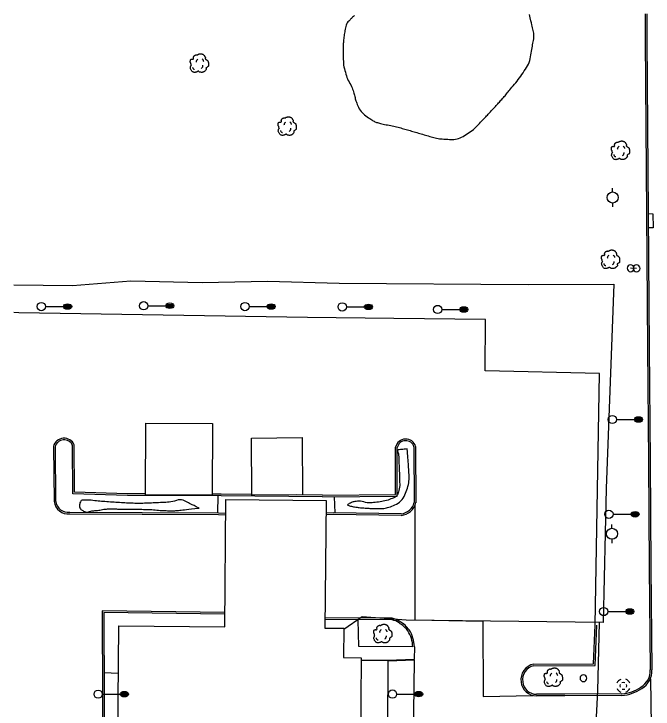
# Model space of a CAD drawing. Extents: x 2145380 to 2157287, y 139568 to 149130.
# Drawn here: x 2145381.9 to 2145613.9, y 143392.3 to 143644.8 of the extents above; entities that cross this region are included whole.
import ezdxf

# ---------------------------------------------------------------- set-up
doc = ezdxf.new("R2010")
doc.units = 0
for name, color, linetype in [('TOPO_Asphalt', 7, 'Continuous'), ('TOPO_Building', 7, 'Continuous'), ('TOPO_Curb Back', 7, 'Continuous'), ('TOPO_DRAIN_Inlet Grate', 7, 'Continuous'), ('TOPO_DRAIN_Manhole', 7, 'Continuous'), ('TOPO_Fence', 7, 'Continuous'), ('TOPO_Light Pole', 7, 'Continuous'), ('TOPO_Misc', 7, 'Continuous'), ('TOPO_Misc Line', 7, 'Continuous'), ('TOPO_Power Pole', 7, 'Continuous'), ('TOPO_Shrub', 7, 'Continuous'), ('TOPO_Sidewalk', 7, 'Continuous'), ('TOPO_Sign', 7, 'Continuous'), ('TOPO_Tree', 7, 'Continuous')]:
    doc.layers.add(name, color=color, linetype=linetype)

# ---------------------------------------------------------------- blocks, each defined once
blk = doc.blocks.new('MHEXST')
at = {"layer": 'TOPO_DRAIN_Manhole'}
for centre, radius, start, end in [((-0.1, 0.3), 12.7, 112.9748, 158.2636), ((-0.1, 0.1), 6.35, 157.9722, 204.161), ((-0.1, 0.1), 6.35, 66.1941, 113.691), ((-0.1, 0.3), 12.7, 22.0744, 68.6991), ((-0.1, 0.1), 6.35, 336.8023, 21.4046), ((-0.1, 0.3), 12.7, 202.6921, 248.1938), ((-0.1, 0.1), 6.35, 248.5791, 293.1995), ((-0.1, 0.3), 12.7, 291.7963, 337.3032)]:
    blk.add_arc(centre, radius, start, end, dxfattribs=at)
blk = doc.blocks.new('POST')
at = {"layer": 'TOPO_Misc'}
for start, end in [(89.99996, 180.00004), (179.99996, 270.00004), (359.99996, 90.00004), (269.99996, 0.00004)]:
    blk.add_arc((-0.01, 0.03), 3.16, start, end, dxfattribs=at)
blk = doc.blocks.new('POWPOL')
at = {"layer": 'TOPO_Power Pole'}
for p, q in [((0, 10.2), (0, 17.3)), ((0, -10.2), (0, -17.3))]:
    blk.add_line(p, q, dxfattribs=at)
blk.add_circle((0, 0), 10.2, dxfattribs=at)
blk = doc.blocks.new('LP')
at = {"layer": 'TOPO_Light Pole'}
blk.add_line((3.81, 0), (20.32, 0), dxfattribs=at)
for points in [[(20.32, 0), (27.94, 0)], [(20.32, 0), (23.5, 0)], [(20.83, 1.27), (27.43, 1.27)], [(20.83, 1.27), (23.5, 1.27)], [(23.71, 1.27), (27.43, 1.27)], [(23.71, 0), (27.94, 0)], [(20.83, -1.27), (27.43, -1.27)], [(20.83, -1.27), (23.5, -1.27)], [(23.71, -1.27), (27.43, -1.27)]]:
    blk.add_lwpolyline(points, dxfattribs=at)
blk.add_circle((0, 0), 3.81, dxfattribs=at)
blk.add_ellipse((24.13, 0), major_axis=(3.81, 0), ratio=0.666667, dxfattribs=at)
blk = doc.blocks.new('TREE')
at = {"layer": 'TOPO_Tree'}
for points in [[(-14.1, -0.4), (-14.2, 0.5), (-14.4, 1.4), (-14.6, 2.3), (-14.8, 3.2), (-15.5, 4), (-15.7, 4.9), (-15.8, 5.6), (-15.7, 6.3), (-15.7, 7), (-15.6, 7.9), (-15.7, 8.8), (-15.1, 9.7), (-14.6, 10.4), (-13.8, 10.5), (-13, 10.7), (-12.2, 11), (-11.1, 10), (-10.4, 10.7), (-9.4, 11.7), (-10.3, 13.3), (-9.8, 14.4), (-9.6, 15.1), (-9.3, 15.9), (-8.8, 16.5), (-8.2, 17.3), (-7.5, 17.7), (-6.7, 18.1), (-6.1, 18.4), (-5.6, 18.6), (-5.1, 18.7), (-4.5, 18.7), (-4, 18.5), (-3.5, 18.1)], [(-3.5, 17.6), (-3.1, 18.3), (-2.6, 18.8), (-1.9, 19.2), (-1, 19.7), (-0.2, 20), (0.7, 20.2), (1.6, 20.5), (2.5, 20.8), (3.4, 20.8), (4.1, 20.7), (4.8, 20.5), (5.5, 20.2), (6.4, 19.9), (7.3, 19.7), (8.2, 19.2), (9.4, 18.4), (10, 17.2), (10.8, 16), (11.2, 15.3), (11.6, 14.6), (11.9, 13.9), (12.2, 13.1), (11.4, 12), (11.9, 11.2), (12, 11), (12.2, 10.9), (12.4, 10.7), (12.9, 10.4), (13.5, 10), (14, 9.7), (14.7, 9.2), (15.4, 8.7), (16.1, 8.1), (16.7, 7.5), (16.9, 6.7), (17.1, 6), (17.6, 4.4), (17.7, 2.8), (17.7, 1.2), (17.7, -0.2), (17.8, -2.2), (16.6, -3), (15.5, -3.8), (14.3, -4.6), (13.2, -5.3)], [(13.2, -5.3), (13.3, -5.8), (13.4, -6.3), (13.4, -6.7), (13.8, -8.5), (12.2, -10), (10.8, -11.5), (10, -12.3), (9.1, -12.8), (8.2, -13.1), (6, -13.8), (3.3, -13.6), (1.3, -13.1), (0.5, -12.9), (-0.1, -11.4), (-0.8, -11.5), (-2, -11.6), (-3.3, -12.8), (-4.5, -13.1), (-6.1, -13.5), (-7.8, -14), (-9.3, -13.6), (-11.4, -13.1), (-12.8, -11.4), (-14.1, -9.4), (-15.3, -7.3), (-15.6, -5.1), (-15.1, -3), (-14.9, -1.9), (-13.9, -0.8), (-13.5, 0.1)], [(-4.2, 5.1), (-4.5, 6.1), (-4.3, 7.2), (-3.8, 8.2), (-3.3, 9.3), (-2.7, 10.3), (-1.6, 11)], [(5.9, 11.2), (6.5, 10.7), (7, 10.2), (7.4, 9.5), (7.9, 8.6), (8.3, 7.6), (8.5, 6.6)], [(-11.4, -4.5), (-11.5, -5.4), (-11, -6.3), (-10.1, -7.2), (-9.3, -8), (-8.5, -8.3), (-7.7, -8.1)], [(4.8, -6.3), (5.7, -5.7), (6.3, -4.9), (6.8, -3.9), (7.4, -2.8), (7.6, -1.7), (7.5, -0.6)]]:
    blk.add_open_spline(points, degree=3, dxfattribs=at)

msp = doc.modelspace()

# ---------------------------------------------------------------- linework, layer by layer
at = {"layer": 'TOPO_Asphalt'}
msp.add_line((2145612.92, 143403.35), (2145613.67, 143363.16), dxfattribs=at)
for points in [[(2145592.86, 143422.85), (2145594.48, 143514.26), (2145552.94, 143515.21), (2145553.05, 143533.82), (2145519.78, 143534.14), (2145488.48, 143534.62), (2145383.74, 143536.25), (2145381.95, 143536.32)], [(2145527.47, 143466.3), (2145527.46, 143424.74), (2145552.16, 143424.3), (2145552.18, 143396.9), (2145570.28, 143397.29)], [(2145527.29, 143414.98), (2145527.19, 143410.3), (2145517.69, 143409.94), (2145507.99, 143410)], [(2145569.54, 143373), (2145554.93, 143374.06), (2145554.25, 143362.38), (2145526.73, 143362.57), (2145527.36, 143410.11), (2145517.58, 143409.74), (2145517.36, 143361.13), (2145517.05, 143316.02), (2145516.54, 143270.74), (2145442.68, 143271.05), (2145395.48, 143271.11), (2145395.97, 143311.8), (2145413.54, 143311.54)]]:
    msp.add_lwpolyline(points, dxfattribs=at)
at = {"layer": 'TOPO_Building'}
for points in [[(2145429.68, 143470.1), (2145429.75, 143496.17), (2145453.99, 143496.1), (2145453.92, 143470.03)], [(2145418.81, 143286.16), (2145420.03, 143422.55), (2145458.46, 143422.2), (2145458.87, 143468.46), (2145495.22, 143468.13), (2145494.8, 143421.76), (2145501.63, 143421.7), (2145501.53, 143411.04), (2145508, 143410.98), (2145507.72, 143379.91), (2145501.43, 143379.96), (2145500.59, 143285.6), (2145499.21, 143285.61), (2145499.2, 143284.8), (2145493.24, 143284.85), (2145493.24, 143285.7), (2145474.12, 143285.88), (2145474.11, 143284.85), (2145445.64, 143285.1), (2145445.65, 143286.03), (2145426.02, 143286.2), (2145426.02, 143285.23), (2145419.23, 143285.29), (2145419.24, 143286.16)]]:
    msp.add_lwpolyline(points, close=True, dxfattribs=at)
at = {"layer": 'TOPO_Curb Back'}
msp.add_line((2145493.98, 143470.05), (2145484.46, 143470.13), dxfattribs=at)
for points in [[(2145610.98, 143644.82), (2145611.05, 143635.55), (2145611.53, 143572.31), (2145611.88, 143523.52), (2145612.29, 143482.38), (2145612.44, 143443.87), (2145612.89, 143406.54)], [(2145611.58, 143644.83), (2145611.65, 143635.55), (2145612.13, 143572.31), (2145612.48, 143523.53), (2145612.89, 143482.38), (2145613.04, 143443.87), (2145613.49, 143406.56)], [(2145396.24, 143487.71), (2145396.48, 143467.72)], [(2145396.85, 143487.63), (2145397.08, 143467.77)], [(2145493.97, 143469.45), (2145457.17, 143469.76), (2145423.18, 143469.89), (2145403.29, 143470.49), (2145403.24, 143488.15)], [(2145429.68, 143470.46), (2145423.19, 143470.49), (2145403.88, 143471.07), (2145403.84, 143488.28)], [(2145493.97, 143470.05), (2145520.38, 143470.22), (2145520.47, 143487.44)], [(2145493.97, 143469.45), (2145520.98, 143469.62), (2145521.07, 143487.38)], [(2145527.12, 143487.61), (2145527.21, 143467.38)], [(2145527.72, 143487.7), (2145527.81, 143467.31)], [(2145468.28, 143470.26), (2145457.18, 143470.36), (2145453.92, 143470.37)], [(2145402.18, 143463.8), (2145428.45, 143463.71), (2145456.14, 143463.6), (2145458.83, 143463.49)], [(2145402.21, 143463.2), (2145428.45, 143463.11), (2145456.13, 143463), (2145458.82, 143462.89)], [(2145522.44, 143463.28), (2145498.04, 143463.58), (2145495.17, 143463.48)], [(2145522.47, 143462.68), (2145498.05, 143462.98), (2145495.17, 143462.88)], [(2145458.51, 143427.42), (2145413.94, 143428.03), (2145414.05, 143396.25), (2145414.07, 143358.27), (2145413.56, 143320.36), (2145413.53, 143306.55)], [(2145458.5, 143426.82), (2145414.54, 143427.42), (2145414.65, 143396.25), (2145414.67, 143358.27), (2145414.16, 143320.36), (2145414.13, 143306.55)], [(2145519.21, 143425.32), (2145494.83, 143425.46)], [(2145519.17, 143424.72), (2145494.83, 143424.86)], [(2145570.57, 143408.68), (2145592.33, 143408.81), (2145592.86, 143422.85)], [(2145570.63, 143408.08), (2145592.91, 143408.21), (2145593.46, 143422.82)], [(2145602.57, 143397.89), (2145581.92, 143397.73), (2145571.63, 143397.74)], [(2145602.59, 143397.29), (2145581.92, 143397.13), (2145571.63, 143397.14)]]:
    msp.add_lwpolyline(points, dxfattribs=at)
for centre, radius, start, end in [((2145400.14, 143486.68), 4.03, 23.4964, 165.0931), ((2145400.14, 143486.68), 3.43, 25.4861, 163.7757), ((2145524.13, 143486.7), 3.73, 15.603, 168.461), ((2145524.13, 143486.7), 3.13, 17.0202, 167.4271), ((2145401.72, 143468.47), 5.29, 188.1834, 275.2819), ((2145401.72, 143468.47), 4.69, 188.6493, 275.6224), ((2145521.91, 143468.72), 5.46, 275.5612, 345.8266), ((2145521.91, 143468.72), 6.06, 275.2429, 346.5625), ((2145518.3, 143419.18), 5.61, 52.7539, 81.1259), ((2145518.3, 143419.18), 6.21, 53.0352, 81.5499), ((2145515.36, 143413.3), 12.73, 37.6333, 58.3673), ((2145515.36, 143413.3), 12.13, 37.786, 58.501), ((2145514.64, 143414.47), 12.06, 2.3443, 31.3129), ((2145514.64, 143414.47), 12.66, 2.3443, 31.4664), ((2145571.65, 143403.07), 5.71, 100.9019, 189.0622), ((2145571.65, 143403.07), 5.11, 101.5073, 189.2705), ((2145606.15, 143406.21), 6.75, 299.6498, 2.8199), ((2145606.15, 143406.21), 7.35, 299.8679, 2.7315), ((2145571.55, 143402.71), 5.57, 185.5188, 270.7759), ((2145571.55, 143402.71), 4.97, 185.3049, 270.8265), ((2145601.59, 143411.64), 13.78, 274.044, 304.9392), ((2145601.59, 143411.64), 14.38, 273.9682, 304.8299)]:
    msp.add_arc(centre, radius, start, end, dxfattribs=at)
at = {"layer": 'TOPO_DRAIN_Inlet Grate'}
msp.add_lwpolyline([(2145612.13, 143572.31), (2145613.87, 143572.18), (2145613.91, 143567.1), (2145612.17, 143567.09)], dxfattribs=at)
at = {"layer": 'TOPO_Fence'}
for points in [[(2145381.93, 143546.45), (2145403.17, 143546.17), (2145424.37, 143547.91), (2145450.3, 143547.28), (2145473.92, 143547.71), (2145500.02, 143547.03), (2145568.52, 143546.55), (2145599.71, 143546.66), (2145596.91, 143472.48), (2145595.78, 143423.78), (2145524.25, 143424.64), (2145508.33, 143425.84), (2145501.62, 143421.19)], [(2145594.3, 143423.8), (2145593.75, 143398.97), (2145592.25, 143370.36), (2145590.54, 143322.01), (2145587.87, 143251.32), (2145537.63, 143201.03), (2145442.91, 143200.28), (2145398.16, 143199.48), (2145398.48, 143204.01), (2145382.71, 143203.63)]]:
    msp.add_lwpolyline(points, dxfattribs=at)
at = {"layer": 'TOPO_Misc Line'}
msp.add_lwpolyline([(2145468.29, 143469.99), (2145468.11, 143490.79), (2145486.55, 143490.95), (2145486.72, 143470.15)], close=True, dxfattribs=at)
at = {"layer": 'TOPO_Shrub'}
for points in [[(2145524.69, 143486.81), (2145524.69, 143486.81), (2145524.89, 143484.12), (2145525.08, 143481.44), (2145525.28, 143478.75), (2145525.45, 143476.29), (2145525.2, 143473.85), (2145524.29, 143471.41), (2145523.37, 143468.91), (2145521.48, 143466.95), (2145518.99, 143466.01), (2145517.1, 143465.29), (2145515.22, 143465.16), (2145513.3, 143465.2), (2145511.57, 143465.22), (2145509.84, 143465.3), (2145508.1, 143465.46), (2145506.49, 143465.6), (2145504.7, 143465.91), (2145503.34, 143466.29), (2145502.64, 143466.48), (2145504.59, 143467.48), (2145505.41, 143467.65), (2145507.77, 143468.13), (2145510.15, 143467.07), (2145512.49, 143467.34), (2145514.84, 143467.61), (2145517.14, 143467.97), (2145519.44, 143468.95), (2145520.24, 143469.29), (2145521.06, 143469.75), (2145521.31, 143470.57), (2145522.03, 143472.92), (2145521.89, 143475.27), (2145521.83, 143477.63), (2145521.78, 143479.82), (2145521.64, 143482), (2145521.58, 143484.18), (2145521.56, 143484.96), (2145520.95, 143486.43), (2145521.73, 143486.51), (2145522.72, 143486.61), (2145523.71, 143486.71), (2145524.69, 143486.81)], [(2145449.13, 143465.32), (2145446.76, 143465.06), (2145444.4, 143464.8), (2145442.03, 143464.54), (2145440.32, 143464.36), (2145438.58, 143464.37), (2145436.86, 143464.43), (2145434.43, 143464.51), (2145432.01, 143464.83), (2145429.58, 143464.87), (2145427.14, 143464.91), (2145424.7, 143464.94), (2145422.26, 143464.97), (2145420.47, 143465), (2145418.68, 143465.02), (2145416.89, 143465.03), (2145415.01, 143465.04), (2145413.16, 143464.6), (2145411.29, 143464.42), (2145409.8, 143464.29), (2145408.29, 143463.65), (2145406.79, 143464.5), (2145406.04, 143464.93), (2145405.67, 143465.88), (2145405.76, 143466.53), (2145405.85, 143467.12), (2145406.28, 143468.23), (2145406.97, 143468.24), (2145409.41, 143468.3), (2145411.85, 143467.87), (2145414.29, 143467.72), (2145416.95, 143467.55), (2145419.61, 143467.37), (2145422.27, 143467.22), (2145424.62, 143467.09), (2145426.97, 143467.02), (2145429.31, 143467.08), (2145431.88, 143467.15), (2145434.45, 143467.31), (2145437.02, 143467.42), (2145439.51, 143467.53), (2145442.26, 143468.76), (2145444.48, 143467.65), (2145446.03, 143466.87), (2145447.58, 143466.09), (2145449.13, 143465.32)]]:
    msp.add_open_spline(points, degree=3, dxfattribs=at)
at = {"layer": 'TOPO_Sidewalk'}
for p, q in [((2145455.95, 143463.6), (2145456.06, 143469.76)), ((2145498.12, 143469.47), (2145498.37, 143463.57)), ((2145414.62, 143405.6), (2145419.88, 143405.36))]:
    msp.add_line(p, q, dxfattribs=at)
msp.add_lwpolyline([(2145526.69, 143414.96), (2145507.1, 143415.09), (2145506.91, 143424.79)], dxfattribs=at)
at = {"layer": 'TOPO_Sign'}
msp.add_lwpolyline([(2145607.92, 143552.38), (2145605.76, 143552.44)], dxfattribs=at)
at = {"layer": 'TOPO_Tree'}
msp.add_open_spline([(2145505.53, 143644.28), (2145504.96, 143643.72), (2145504.39, 143643.16), (2145503.82, 143642.6), (2145502.48, 143641.28), (2145502.15, 143639.19), (2145501.85, 143637.32), (2145501.55, 143635.43), (2145501.43, 143633.55), (2145501.45, 143631.66), (2145501.48, 143628.96), (2145501.48, 143626.25), (2145502.24, 143623.57), (2145502.93, 143621.15), (2145504.23, 143619.1), (2145505.07, 143616.83), (2145505.64, 143615.28), (2145505.87, 143613.61), (2145506.52, 143612.04), (2145507.45, 143609.82), (2145509.15, 143608.08), (2145511.22, 143606.72), (2145512.37, 143605.95), (2145513.55, 143605.4), (2145514.84, 143605.08), (2145517.01, 143604.54), (2145519.23, 143604.27), (2145521.38, 143603.66), (2145523.31, 143603.12), (2145525.24, 143602.57), (2145527.17, 143602.01), (2145529.24, 143601.42), (2145531.3, 143600.79), (2145533.37, 143600.19), (2145535.34, 143599.62), (2145537.41, 143599.38), (2145539.43, 143599.28), (2145541.65, 143599.17), (2145543.89, 143599.62), (2145545.97, 143600.94), (2145548.33, 143602.45), (2145550.01, 143604.1), (2145551.76, 143605.96), (2145552.91, 143607.18), (2145554.05, 143608.39), (2145555.19, 143609.62), (2145556.36, 143610.89), (2145557.54, 143612.16), (2145558.7, 143613.44), (2145559.9, 143614.76), (2145561, 143616.15), (2145562.14, 143617.52), (2145564.08, 143619.85), (2145565.91, 143622.15), (2145567.58, 143624.79), (2145569.09, 143627.17), (2145569.56, 143629.92), (2145570.03, 143632.64), (2145570.38, 143634.68), (2145570.82, 143636.79), (2145570.36, 143638.79), (2145569.91, 143640.74), (2145569.46, 143642.69), (2145569.01, 143644.64)], degree=3, dxfattribs=at)

# ---------------------------------------------------------------- block references
at = {"layer": 'TOPO_DRAIN_Manhole', "xscale": 0.19685000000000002, "yscale": 0.19685000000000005}
msp.add_blockref('MHEXST', (2145603.14, 143400.76), dxfattribs=at)
at = {"layer": 'TOPO_Light Pole', "xscale": 0.39370000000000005, "yscale": 0.3937000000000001}
for p in [(2145429.01, 143538.83), (2145391.9, 143538.54), (2145465.78, 143538.54), (2145501.09, 143538.42), (2145535.72, 143537.48), (2145599.11, 143497.52), (2145597.87, 143463.1), (2145595.97, 143427.77), (2145412.5, 143397.76), (2145519.33, 143397.78)]:
    msp.add_blockref('LP', p, dxfattribs=at)
at = {"layer": 'TOPO_Misc', "xscale": 0.39370000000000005, "yscale": 0.3937000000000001}
for p in [(2145605.76, 143552.44), (2145607.92, 143552.38), (2145588.64, 143403.55)]:
    msp.add_blockref('POST', p, dxfattribs=at)
at = {"layer": 'TOPO_Power Pole', "xscale": 0.19685000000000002, "yscale": 0.19685000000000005}
for p in [(2145599.21, 143578.15), (2145598.99, 143456.01)]:
    msp.add_blockref('POWPOL', p, dxfattribs=at)
at = {"layer": 'TOPO_Tree', "xscale": 0.19685000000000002, "yscale": 0.19685000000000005}
for p in [(2145449.04, 143626.29), (2145480.93, 143603.4), (2145601.9, 143594.6), (2145598.29, 143555.04), (2145515.63, 143419.09), (2145577.52, 143403.25)]:
    msp.add_blockref('TREE', p, dxfattribs=at)

doc.saveas('drawing.dxf')
